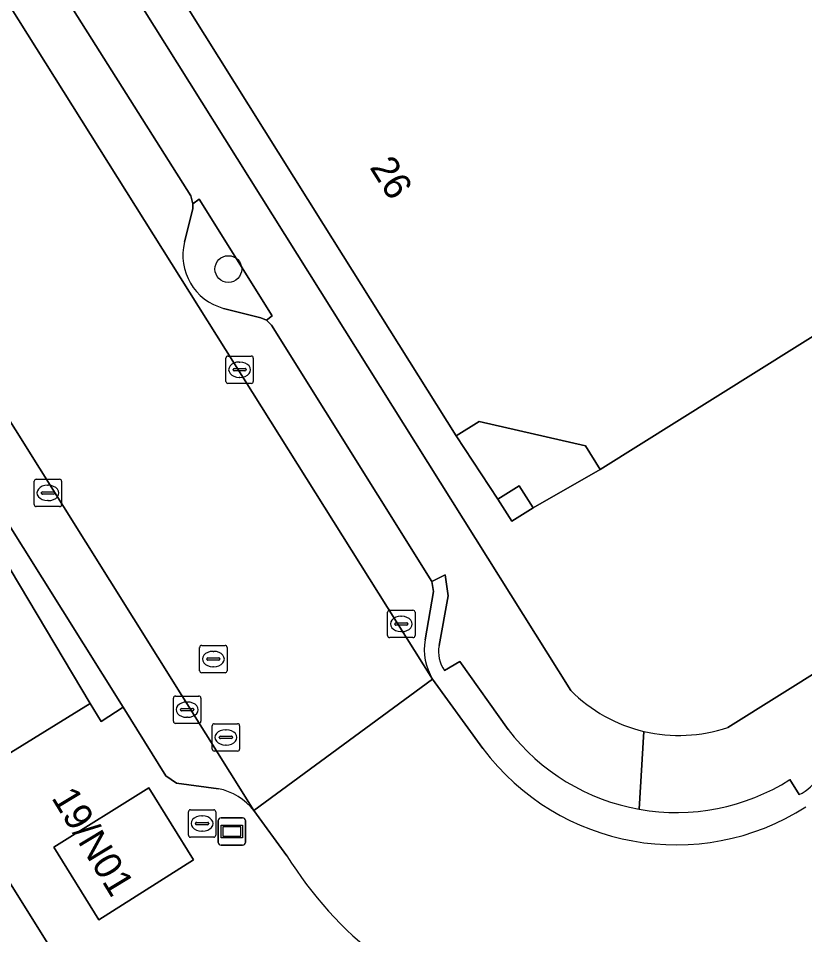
# Model space of a CAD drawing. Extents: x 158455 to 159797, y 387218 to 388672.
# Drawn here: x 158642.94 to 158671.68, y 387724.02 to 387757.54 of the extents above; entities that cross this region are included whole.
import ezdxf

# ---------------------------------------------------------------- set-up
doc = ezdxf.new("R2010")
doc.units = 0
for name, color, linetype in [('IMGEO_Boom', 7, 'Continuous'), ('IMGEO_Brandkraan', 7, 'Continuous'), ('IMGEO_Erf', 7, 'Continuous'), ('IMGEO_Kolk', 7, 'Continuous'), ('IMGEO_Pand', 7, 'Continuous'), ('IMGEO_Pand_nummerreeks', 7, 'Continuous'), ('IMGEO_Pand_overbouw', 7, 'Continuous'), ('IMGEO_Parkeervlak_open', 7, 'Continuous'), ('IMGEO_Rijbaan_lokaal_gesloten', 7, 'Continuous'), ('IMGEO_Rijbaan_lokaal_open', 7, 'Continuous'), ('IMGEO_Rioolput', 7, 'Continuous'), ('IMGEO_Voetpad_open', 7, 'Continuous'), ('IMGEO_Wegwijzer', 7, 'Continuous')]:
    doc.layers.add(name, color=color, linetype=linetype)

msp = doc.modelspace()

# ---------------------------------------------------------------- linework, layer by layer
at = {"layer": 'IMGEO_Boom'}
msp.add_circle((158650.619, 387748.366), 0.489, dxfattribs=at)
at = {"layer": 'IMGEO_Brandkraan'}
for p, q in [((158649.159, 387727.664), (158649.159, 387728.516)), ((158649.234, 387728.59), (158650.086, 387728.59)), ((158649.647, 387728.37), (158649.672, 387728.37)), ((158650.16, 387728.516), (158650.16, 387727.664)), ((158649.418, 387728.084), (158649.418, 387728.096)), ((158649.856, 387728.047), (158649.458, 387728.047)), ((158649.461, 387728.133), (158649.859, 387728.133)), ((158649.902, 387728.096), (158649.902, 387728.084)), ((158649.67, 387727.81), (158649.645, 387727.81)), ((158650.086, 387727.59), (158649.234, 387727.59))]:
    msp.add_line(p, q, dxfattribs=at)
for points in [[(158649.159, 387727.664), (158649.159, 387728.516)], [(158649.234, 387728.59), (158650.086, 387728.59)], [(158650.16, 387728.516), (158650.16, 387727.664)], [(158650.086, 387727.59), (158649.234, 387727.59)]]:
    msp.add_lwpolyline(points, dxfattribs=at)
for centre, radius, start, end in [((158649.236, 387728.514), 0.0765, 91.552, 178.448), ((158649.236, 387728.514), 0.0765, 91.552, 178.448), ((158650.084, 387728.514), 0.0765, 1.552, 88.448), ((158650.084, 387728.514), 0.0765, 1.552, 88.448), ((158649.458, 387728.093), 0.0403, 85.8775, 175.7526), ((158649.455, 387728.083), 0.0366, 178.938, 274.7102), ((158649.859, 387728.09), 0.043, 264.8664, 352.4533), ((158649.863, 387728.095), 0.0386, 1.7309, 96.639), ((158649.236, 387727.666), 0.0765, 181.552, 268.448), ((158649.236, 387727.666), 0.0765, 181.552, 268.448), ((158650.084, 387727.666), 0.0765, 271.552, 358.448), ((158650.084, 387727.666), 0.0765, 271.552, 358.448)]:
    msp.add_arc(centre, radius, start, end, dxfattribs=at)
for centre, major_axis, ratio, start_param, end_param in [((158649.646, 387728.09), (-0.387, 0.002), 0.722429, 4.712389, 7.853982), ((158649.671, 387728.09), (-0.39, 0.002), 0.717154, 1.570796, 4.712389)]:
    msp.add_ellipse(centre, major_axis=major_axis, ratio=ratio, start_param=start_param, end_param=end_param, dxfattribs=at)
at = {"layer": 'IMGEO_Erf'}
for points in [[(158696.467, 387761.244), (158678.519, 387750), (158664.215, 387741.039), (158661.755, 387739.633), (158660.976, 387739.144), (158660.467, 387739.956), (158658.943, 387742.264), (158654.096, 387750), (158649.189, 387757.833)], [(158645.719, 387760.76), (158663.134, 387732.954)], [(158668.87, 387731.604), (158683.401, 387740.697), (158688.591, 387743.943), (158699.37, 387750.677)]]:
    msp.add_lwpolyline(points, dxfattribs=at)
for centre, radius, start, end in [((158667.09, 387736.896), 5.585, 224.8961, 256.7368), ((158667.087, 387736.897), 5.586, 256.7725, 288.6143)]:
    msp.add_arc(centre, radius, start, end, dxfattribs=at)
at = {"layer": 'IMGEO_Kolk'}
for p, q in [((158650.531, 387744.259), (158650.531, 387745.111)), ((158650.606, 387745.185), (158651.458, 387745.185)), ((158651.532, 387745.111), (158651.532, 387744.259)), ((158650.833, 387744.728), (158651.231, 387744.728)), ((158651.019, 387744.965), (158651.044, 387744.965)), ((158650.79, 387744.679), (158650.79, 387744.691)), ((158651.228, 387744.642), (158650.83, 387744.642)), ((158651.042, 387744.405), (158651.017, 387744.405)), ((158651.274, 387744.691), (158651.274, 387744.679)), ((158651.458, 387744.185), (158650.606, 387744.185)), ((158643.6, 387740.679), (158644.452, 387740.679)), ((158643.525, 387739.753), (158643.525, 387740.605)), ((158644.013, 387740.459), (158644.038, 387740.459)), ((158644.526, 387740.605), (158644.526, 387739.753)), ((158643.784, 387740.173), (158643.784, 387740.185)), ((158644.222, 387740.136), (158643.824, 387740.136)), ((158643.827, 387740.222), (158644.225, 387740.222)), ((158644.268, 387740.185), (158644.268, 387740.173)), ((158644.452, 387739.679), (158643.6, 387739.679)), ((158644.036, 387739.899), (158644.011, 387739.899)), ((158656.441, 387734.962), (158656.441, 387735.814)), ((158656.516, 387735.888), (158657.368, 387735.888)), ((158656.929, 387735.668), (158656.954, 387735.668)), ((158657.442, 387735.814), (158657.442, 387734.962)), ((158656.7, 387735.382), (158656.7, 387735.394)), ((158657.138, 387735.345), (158656.74, 387735.345)), ((158656.743, 387735.431), (158657.141, 387735.431)), ((158657.184, 387735.394), (158657.184, 387735.382)), ((158656.952, 387735.108), (158656.927, 387735.108)), ((158657.368, 387734.888), (158656.516, 387734.888)), ((158648.614, 387731.827), (158648.614, 387732.679)), ((158648.689, 387732.753), (158649.541, 387732.753)), ((158649.615, 387732.679), (158649.615, 387731.827)), ((158648.916, 387732.296), (158649.314, 387732.296)), ((158649.102, 387732.533), (158649.127, 387732.533)), ((158648.873, 387732.247), (158648.873, 387732.259)), ((158649.311, 387732.21), (158648.913, 387732.21)), ((158649.125, 387731.973), (158649.1, 387731.973)), ((158649.357, 387732.259), (158649.357, 387732.247)), ((158649.541, 387731.753), (158648.689, 387731.753))]:
    msp.add_line(p, q, dxfattribs=at)
for points in [[(158650.531, 387744.259), (158650.531, 387745.111)], [(158650.606, 387745.185), (158651.458, 387745.185)], [(158651.532, 387745.111), (158651.532, 387744.259)], [(158651.458, 387744.185), (158650.606, 387744.185)], [(158643.6, 387740.679), (158644.452, 387740.679)], [(158643.525, 387739.753), (158643.525, 387740.605)], [(158644.526, 387740.605), (158644.526, 387739.753)], [(158644.452, 387739.679), (158643.6, 387739.679)], [(158656.441, 387734.962), (158656.441, 387735.814)], [(158656.516, 387735.888), (158657.368, 387735.888)], [(158657.442, 387735.814), (158657.442, 387734.962)], [(158657.368, 387734.888), (158656.516, 387734.888)], [(158648.614, 387731.827), (158648.614, 387732.679)], [(158648.689, 387732.753), (158649.541, 387732.753)], [(158649.615, 387732.679), (158649.615, 387731.827)], [(158649.541, 387731.753), (158648.689, 387731.753)]]:
    msp.add_lwpolyline(points, dxfattribs=at)
for centre, radius, start, end in [((158650.608, 387745.109), 0.0765, 91.552, 178.448), ((158650.608, 387745.109), 0.0765, 91.552, 178.448), ((158651.456, 387745.109), 0.0765, 1.552, 88.448), ((158651.456, 387745.109), 0.0765, 1.552, 88.448), ((158650.83, 387744.688), 0.0403, 85.8775, 175.7526), ((158651.235, 387744.69), 0.0386, 1.7309, 96.639), ((158650.827, 387744.678), 0.0366, 178.938, 274.7102), ((158651.231, 387744.685), 0.043, 264.8664, 352.4533), ((158650.608, 387744.261), 0.0765, 181.552, 268.448), ((158650.608, 387744.261), 0.0765, 181.552, 268.448), ((158651.456, 387744.261), 0.0765, 271.552, 358.448), ((158651.456, 387744.261), 0.0765, 271.552, 358.448), ((158643.602, 387740.603), 0.0765, 91.552, 178.448), ((158643.602, 387740.603), 0.0765, 91.552, 178.448), ((158644.45, 387740.603), 0.0765, 1.552, 88.448), ((158644.45, 387740.603), 0.0765, 1.552, 88.448), ((158643.824, 387740.182), 0.0403, 85.8775, 175.7526), ((158643.821, 387740.172), 0.0366, 178.938, 274.7102), ((158644.225, 387740.179), 0.043, 264.8664, 352.4533), ((158644.229, 387740.184), 0.0386, 1.7309, 96.639), ((158643.602, 387739.755), 0.0765, 181.552, 268.448), ((158643.602, 387739.755), 0.0765, 181.552, 268.448), ((158644.45, 387739.755), 0.0765, 271.552, 358.448), ((158644.45, 387739.755), 0.0765, 271.552, 358.448), ((158656.518, 387735.812), 0.0765, 91.552, 178.448), ((158656.518, 387735.812), 0.0765, 91.552, 178.448), ((158657.366, 387735.812), 0.0765, 1.552, 88.448), ((158657.366, 387735.812), 0.0765, 1.552, 88.448), ((158656.74, 387735.391), 0.0403, 85.8775, 175.7526), ((158656.737, 387735.381), 0.0366, 178.938, 274.7102), ((158657.141, 387735.388), 0.043, 264.8664, 352.4533), ((158657.145, 387735.393), 0.0386, 1.7309, 96.639), ((158656.518, 387734.964), 0.0765, 181.552, 268.448), ((158656.518, 387734.964), 0.0765, 181.552, 268.448), ((158657.366, 387734.964), 0.0765, 271.552, 358.448), ((158657.366, 387734.964), 0.0765, 271.552, 358.448), ((158648.691, 387732.677), 0.0765, 91.552, 178.448), ((158648.691, 387732.677), 0.0765, 91.552, 178.448), ((158649.539, 387732.677), 0.0765, 1.552, 88.448), ((158649.539, 387732.677), 0.0765, 1.552, 88.448), ((158648.913, 387732.256), 0.0403, 85.8775, 175.7526), ((158649.318, 387732.258), 0.0386, 1.7309, 96.639), ((158648.91, 387732.246), 0.0366, 178.938, 274.7102), ((158649.314, 387732.253), 0.043, 264.8664, 352.4533), ((158648.691, 387731.829), 0.0765, 181.552, 268.448), ((158648.691, 387731.829), 0.0765, 181.552, 268.448), ((158649.539, 387731.829), 0.0765, 271.552, 358.448), ((158649.539, 387731.829), 0.0765, 271.552, 358.448)]:
    msp.add_arc(centre, radius, start, end, dxfattribs=at)
for centre, major_axis, ratio, start_param, end_param in [((158651.018, 387744.685), (-0.387, 0.002), 0.722429, 4.712389, 7.853982), ((158651.043, 387744.685), (-0.39, 0.002), 0.717154, 1.570796, 4.712389), ((158644.012, 387740.179), (-0.387, 0.002), 0.722429, 4.712389, 7.853982), ((158644.037, 387740.179), (-0.39, 0.002), 0.717154, 1.570796, 4.712389), ((158656.928, 387735.388), (-0.387, 0.002), 0.722429, 4.712389, 7.853982), ((158656.953, 387735.388), (-0.39, 0.002), 0.717154, 1.570796, 4.712389), ((158649.101, 387732.253), (-0.387, 0.002), 0.722429, 4.712389, 7.853982), ((158649.126, 387732.253), (-0.39, 0.002), 0.717154, 1.570796, 4.712389)]:
    msp.add_ellipse(centre, major_axis=major_axis, ratio=ratio, start_param=start_param, end_param=end_param, dxfattribs=at)
at = {"layer": 'IMGEO_Pand'}
for points in [[(158649.189, 387757.833), (158654.096, 387750), (158658.943, 387742.264), (158659.793, 387742.796), (158663.673, 387741.904), (158664.215, 387741.039), (158678.519, 387750), (158696.467, 387761.244), (158684.676, 387780.065), (158666.941, 387768.955), (158666.776, 387768.852)], [(158660.976, 387739.144), (158661.755, 387739.633), (158661.247, 387740.445), (158660.467, 387739.956)], [(158645.89, 387724.573), (158649.34, 387726.767), (158647.711, 387729.397), (158644.237, 387727.219)], [(158620.864, 387712.627), (158639.621, 387682.593), (158639.892, 387682.174), (158640.353, 387682.45), (158640.085, 387682.889), (158648.248, 387687.974), (158652.373, 387690.544), (158652.663, 387690.129), (158653.031, 387690.361), (158653.092, 387690.4), (158651.615, 387692.771), (158654.02, 387703.221), (158656.401, 387704.693), (158656.124, 387705.139), (158655.749, 387704.906), (158642.493, 387726.138), (158635.284, 387721.635)]]:
    msp.add_lwpolyline(points, close=True, dxfattribs=at)
at = {"layer": 'IMGEO_Pand_overbouw'}
msp.add_lwpolyline([(158661.755, 387739.633), (158664.215, 387741.039), (158663.673, 387741.904), (158659.793, 387742.796), (158658.943, 387742.264), (158660.467, 387739.956), (158661.247, 387740.445)], close=True, dxfattribs=at)
at = {"layer": 'IMGEO_Parkeervlak_open'}
for points in [[(158619.975, 387794.084), (158658.086, 387733.37)], [(158649.022, 387749.36), (158649.322, 387750.569), (158649.318, 387750.757), (158649.245, 387751.048), (158643.855, 387759.6), (158641.319, 387763.74), (158640.729, 387764.482), (158640.525, 387764.617), (158639.358, 387764.787)], [(158657.811, 387734.813), (158658.122, 387736.575), (158658.051, 387736.942), (158652.191, 387746.312), (158652.019, 387746.503), (158651.801, 387746.584), (158650.448, 387746.929)]]:
    msp.add_lwpolyline(points, dxfattribs=at)
for centre, radius, start, end in [((158650.96, 387748.863), 2, 165.6083, 255.1826), ((158659.879, 387734.459), 2.098, 170.2954, 211.2842)]:
    msp.add_arc(centre, radius, start, end, dxfattribs=at)
at = {"layer": 'IMGEO_Rijbaan_lokaal_gesloten'}
for points in [[(158605.499, 387817.171), (158604.42, 387818.868), (158572.292, 387870.261), (158565.627, 387866.095), (158568.82, 387860.901), (158597.915, 387814.224), (158604.563, 387803.663), (158612.487, 387790.962), (158613.13, 387789.962), (158651.556, 387728.566), (158658.086, 387733.37), (158619.975, 387794.084)], [(158651.556, 387728.566), (158613.13, 387789.962)], [(158613.353, 387788.446), (158612.996, 387786.708), (158613.071, 387786.258), (158616.245, 387781.213), (158620.548, 387774.346), (158623.218, 387770.038), (158629.618, 387759.81), (158632.513, 387755.122), (158636.51, 387748.76), (158639.322, 387744.275), (158642.362, 387739.394), (158646.78, 387732.341), (158648.333, 387729.828), (158648.726, 387729.563), (158650.255, 387729.364)], [(158659.919, 387730.829), (158658.086, 387733.37), (158651.556, 387728.566), (158652.76, 387726.913)]]:
    msp.add_lwpolyline(points, dxfattribs=at)
for centre, radius, start, end in [((158666.976, 387736.144), 8.834, 216.9848, 302.549), ((158649.805, 387727.17), 2.239, 38.552, 78.4002), ((158664.985, 387734.527), 14.402, 211.9171, 232.1113)]:
    msp.add_arc(centre, radius, start, end, dxfattribs=at)
at = {"layer": 'IMGEO_Rijbaan_lokaal_open'}
msp.add_lwpolyline([(158618.961, 387760.732), (158621.571, 387756.574), (158619.943, 387755.552), (158623.428, 387750), (158625.43, 387746.81), (158630.916, 387738.069), (158632.514, 387739.072), (158635.24, 387734.728), (158641.812, 387738.522), (158642.061, 387738.069), (158616.287, 387722.051), (158619.823, 387716.495), (158633.232, 387724.858), (158645.574, 387732.483), (158641.677, 387738.992), (158638.633, 387743.847), (158635.843, 387748.345), (158631.839, 387754.762), (158628.919, 387759.376)], dxfattribs=at)
at = {"layer": 'IMGEO_Rioolput'}
for p, q in [((158649.571, 387733.679), (158649.571, 387734.531)), ((158649.646, 387734.605), (158650.498, 387734.605)), ((158650.059, 387734.385), (158650.084, 387734.385)), ((158650.572, 387734.531), (158650.572, 387733.679)), ((158649.83, 387734.099), (158649.83, 387734.111)), ((158650.268, 387734.062), (158649.87, 387734.062)), ((158649.873, 387734.148), (158650.271, 387734.148)), ((158650.314, 387734.111), (158650.314, 387734.099)), ((158650.082, 387733.825), (158650.057, 387733.825)), ((158650.498, 387733.605), (158649.646, 387733.605)), ((158650.03, 387730.813), (158650.03, 387731.665)), ((158650.105, 387731.739), (158650.957, 387731.739)), ((158651.031, 387731.665), (158651.031, 387730.813)), ((158650.518, 387731.519), (158650.543, 387731.519)), ((158650.289, 387731.233), (158650.289, 387731.245)), ((158650.727, 387731.196), (158650.329, 387731.196)), ((158650.332, 387731.282), (158650.73, 387731.282)), ((158650.541, 387730.959), (158650.516, 387730.959)), ((158650.773, 387731.245), (158650.773, 387731.233)), ((158650.957, 387730.739), (158650.105, 387730.739))]:
    msp.add_line(p, q, dxfattribs=at)
for points in [[(158649.571, 387733.679), (158649.571, 387734.531)], [(158649.646, 387734.605), (158650.498, 387734.605)], [(158650.572, 387734.531), (158650.572, 387733.679)], [(158650.498, 387733.605), (158649.646, 387733.605)], [(158650.03, 387730.813), (158650.03, 387731.665)], [(158650.105, 387731.739), (158650.957, 387731.739)], [(158651.031, 387731.665), (158651.031, 387730.813)], [(158650.957, 387730.739), (158650.105, 387730.739)]]:
    msp.add_lwpolyline(points, dxfattribs=at)
for centre, radius, start, end in [((158649.648, 387734.529), 0.0765, 91.552, 178.448), ((158649.648, 387734.529), 0.0765, 91.552, 178.448), ((158650.496, 387734.529), 0.0765, 1.552, 88.448), ((158650.496, 387734.529), 0.0765, 1.552, 88.448), ((158649.87, 387734.108), 0.0403, 85.8775, 175.7526), ((158649.867, 387734.098), 0.0366, 178.938, 274.7102), ((158650.271, 387734.105), 0.043, 264.8664, 352.4533), ((158650.275, 387734.11), 0.0386, 1.7309, 96.639), ((158649.648, 387733.681), 0.0765, 181.552, 268.448), ((158649.648, 387733.681), 0.0765, 181.552, 268.448), ((158650.496, 387733.681), 0.0765, 271.552, 358.448), ((158650.496, 387733.681), 0.0765, 271.552, 358.448), ((158650.107, 387731.663), 0.0765, 91.552, 178.448), ((158650.107, 387731.663), 0.0765, 91.552, 178.448), ((158650.955, 387731.663), 0.0765, 1.552, 88.448), ((158650.955, 387731.663), 0.0765, 1.552, 88.448), ((158650.329, 387731.242), 0.0403, 85.8775, 175.7526), ((158650.326, 387731.232), 0.0366, 178.938, 274.7102), ((158650.73, 387731.239), 0.043, 264.8664, 352.4533), ((158650.734, 387731.244), 0.0386, 1.7309, 96.639), ((158650.107, 387730.815), 0.0765, 181.552, 268.448), ((158650.107, 387730.815), 0.0765, 181.552, 268.448), ((158650.955, 387730.815), 0.0765, 271.552, 358.448), ((158650.955, 387730.815), 0.0765, 271.552, 358.448)]:
    msp.add_arc(centre, radius, start, end, dxfattribs=at)
for centre, major_axis, ratio, start_param, end_param in [((158650.058, 387734.105), (-0.387, 0.002), 0.722429, 4.712389, 7.853982), ((158650.083, 387734.105), (-0.39, 0.002), 0.717154, 1.570796, 4.712389), ((158650.517, 387731.239), (-0.387, 0.002), 0.722429, 4.712389, 7.853982), ((158650.542, 387731.239), (-0.39, 0.002), 0.717154, 1.570796, 4.712389)]:
    msp.add_ellipse(centre, major_axis=major_axis, ratio=ratio, start_param=start_param, end_param=end_param, dxfattribs=at)
at = {"layer": 'IMGEO_Voetpad_open'}
for points in [[(158645.719, 387760.76), (158643.855, 387759.6), (158649.245, 387751.048), (158649.318, 387750.757), (158649.559, 387750.926), (158652.218, 387746.653), (158652.019, 387746.503), (158652.191, 387746.312), (158658.051, 387736.942), (158658.55, 387737.181), (158658.652, 387736.418), (158658.32, 387734.596)], [(158663.134, 387732.954), (158645.719, 387760.76)], [(158650.448, 387746.929), (158651.801, 387746.584), (158652.019, 387746.503), (158652.218, 387746.653), (158649.559, 387750.926), (158649.318, 387750.757), (158649.322, 387750.569), (158649.022, 387749.36)], [(158673.239, 387732.558), (158673.529, 387732.133), (158684.457, 387738.984), (158683.401, 387740.697), (158668.87, 387731.604)], [(158658.32, 387734.596), (158658.652, 387736.418), (158658.55, 387737.181), (158658.051, 387736.942), (158658.122, 387736.575), (158657.811, 387734.813)], [(158658.52, 387733.683), (158659.08, 387734.02), (158660.845, 387731.527)], [(158660.845, 387731.527), (158659.08, 387734.02), (158658.52, 387733.683)], [(158658.086, 387733.37), (158659.919, 387730.829)], [(158650.255, 387729.364), (158648.726, 387729.563), (158648.333, 387729.828), (158646.78, 387732.341), (158645.967, 387731.826), (158645.574, 387732.483), (158633.232, 387724.858), (158635.284, 387721.635), (158642.493, 387726.138), (158655.749, 387704.906), (158656.124, 387705.139), (158656.401, 387704.693), (158654.02, 387703.221), (158651.615, 387692.771), (158653.092, 387690.4), (158653.031, 387690.361), (158654.938, 387687.24), (158660.796, 387690.921), (158661.211, 387691.563), (158665.114, 387708.357), (158664.963, 387709.124), (158663.087, 387712.133), (158656.433, 387722.807), (158656.14, 387723.161)], [(158665.64, 387728.612), (158665.809, 387731.46)], [(158665.809, 387731.46), (158665.64, 387728.612)], [(158671.145, 387729.697), (158671.485, 387729.145)], [(158671.485, 387729.145), (158671.145, 387729.697)], [(158652.76, 387726.913), (158651.556, 387728.566)]]:
    msp.add_lwpolyline(points, dxfattribs=at)
for points in [[(158664.215, 387741.039), (158663.673, 387741.904), (158659.793, 387742.796), (158658.943, 387742.264), (158660.467, 387739.956), (158661.247, 387740.445), (158661.755, 387739.633)], [(158646.78, 387732.341), (158642.362, 387739.394), (158641.677, 387738.992), (158645.574, 387732.483), (158645.967, 387731.826)], [(158645.89, 387724.573), (158644.237, 387727.219), (158647.711, 387729.397), (158649.34, 387726.767)]]:
    msp.add_lwpolyline(points, close=True, dxfattribs=at)
for centre, radius, start, end in [((158650.96, 387748.863), 2, 165.6083, 255.1826), ((158659.879, 387734.459), 2.098, 170.2954, 211.2842), ((158659.559, 387734.389), 1.257, 170.5224, 214.1895), ((158659.559, 387734.389), 1.257, 170.5224, 214.1895), ((158667.09, 387736.896), 5.585, 224.8961, 256.7368), ((158666.992, 387736.237), 7.744, 217.4608, 259.9463), ((158666.992, 387736.237), 7.744, 217.4608, 259.9463), ((158667.087, 387736.897), 5.586, 256.7725, 288.6143), ((158666.976, 387736.144), 8.834, 216.9848, 302.549), ((158666.995, 387736.245), 7.753, 259.9351, 302.3644), ((158666.995, 387736.245), 7.753, 259.9351, 302.3644), ((158670.751, 387730.643), 1.668, 296.1154, 330.6068), ((158670.751, 387730.643), 1.668, 296.1154, 330.6068), ((158649.805, 387727.17), 2.239, 38.552, 78.4002), ((158664.985, 387734.527), 14.402, 211.9171, 232.1113)]:
    msp.add_arc(centre, radius, start, end, dxfattribs=at)
at = {"layer": 'IMGEO_Wegwijzer'}
for p, q in [((158650.353, 387728.299), (158651.143, 387728.299)), ((158651.143, 387728.299), (158650.353, 387728.299)), ((158650.253, 387727.399), (158650.253, 387728.199)), ((158650.253, 387728.199), (158650.253, 387727.399)), ((158651.243, 387728.199), (158651.243, 387727.399)), ((158651.243, 387727.399), (158651.243, 387728.199)), ((158651.143, 387727.299), (158650.353, 387727.299)), ((158650.353, 387727.299), (158651.143, 387727.299))]:
    msp.add_line(p, q, dxfattribs=at)
for points in [[(158650.354, 387728.031), (158651.142, 387728.031), (158651.142, 387727.567), (158650.354, 387727.567), (158650.354, 387728.031)], [(158650.419, 387727.966), (158650.419, 387727.632), (158651.077, 387727.632), (158651.077, 387727.966), (158650.419, 387727.966)]]:
    msp.add_lwpolyline(points, dxfattribs=at)
for centre, start, end in [((158650.353, 387728.199), 90, 180), ((158650.353, 387728.199), 90, 180), ((158651.143, 387728.199), 0, 90), ((158651.143, 387728.199), 360, 90), ((158650.353, 387727.399), 180, 270), ((158650.353, 387727.399), 180, 270), ((158651.143, 387727.399), 270, 0), ((158651.143, 387727.399), 270, 0)]:
    msp.add_arc(centre, 0.1, start, end, dxfattribs=at)

# ---------------------------------------------------------------- texts
at = {"layer": 'IMGEO_Pand_nummerreeks'}
for s, rotation, p in [('26', 302.0672, (158655.764, 387752.086)), ('19/N01', 301.152, (158644.136, 387729.031))]:
    msp.add_text(s, height=1, rotation=rotation, dxfattribs=at).set_placement(p)

doc.saveas('drawing.dxf')
